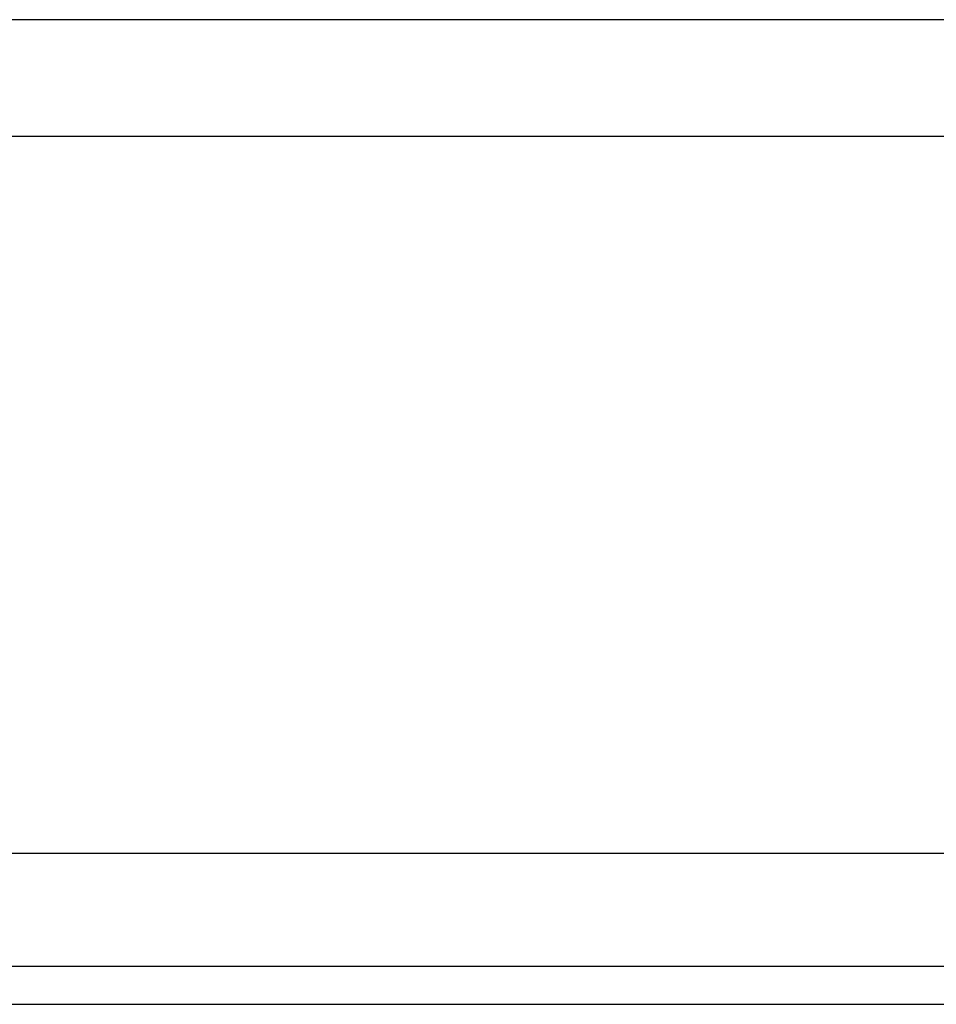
# Model space of a CAD drawing. Header units: millimetres. Extents: x -2774 to 3135, y -1571 to 860.
# Tile 365 of 625: x -665 to -653, y -1219 to -1206. Entities that reach past the tile are written whole.
import ezdxf
from ezdxf.lldxf.tags import DXFTag

# ---------------------------------------------------------------- set-up
doc = ezdxf.new("R2010")
doc.units = ezdxf.units.MM
doc.layers.get('0').update_dxf_attribs({"linetype": 'CONTINUOUS'})
tags = doc.linetypes.add('DASHED', pattern=[25.72, 12.86, -12.86]).pattern_tags.tags
tags[6:7] = [DXFTag(74, 4), DXFTag(75, 0), DXFTag(340, '0'), DXFTag(46, 0.0), DXFTag(50, 0.0), DXFTag(44, 0.0), DXFTag(45, 0.0)]
tags[4:5] = [DXFTag(74, 4), DXFTag(75, 0), DXFTag(340, '0'), DXFTag(46, 0.0), DXFTag(50, 0.0), DXFTag(44, 0.0), DXFTag(45, 0.0)]

msp = doc.modelspace()

# ---------------------------------------------------------------- linework, layer by layer
at = {"color": 0, "linetype": 'DASHED'}
for p, q in [((-8.445, -1207.479), (-748.445, -1207.479)), ((-8.445, -1218.479), (-748.445, -1218.479))]:
    msp.add_line(p, q, dxfattribs=at)
at = {"color": 0, "linetype": 'Continuous'}
for p, q in [((-8.445, -1216.979), (-748.445, -1216.979)), ((-8.445, -1218.979), (-748.445, -1218.979))]:
    msp.add_line(p, q, dxfattribs=at)
msp.add_open_spline([(-8.445, -1205.929), (-748.445, -1205.929)], degree=1, dxfattribs=at)

doc.saveas('drawing.dxf')
